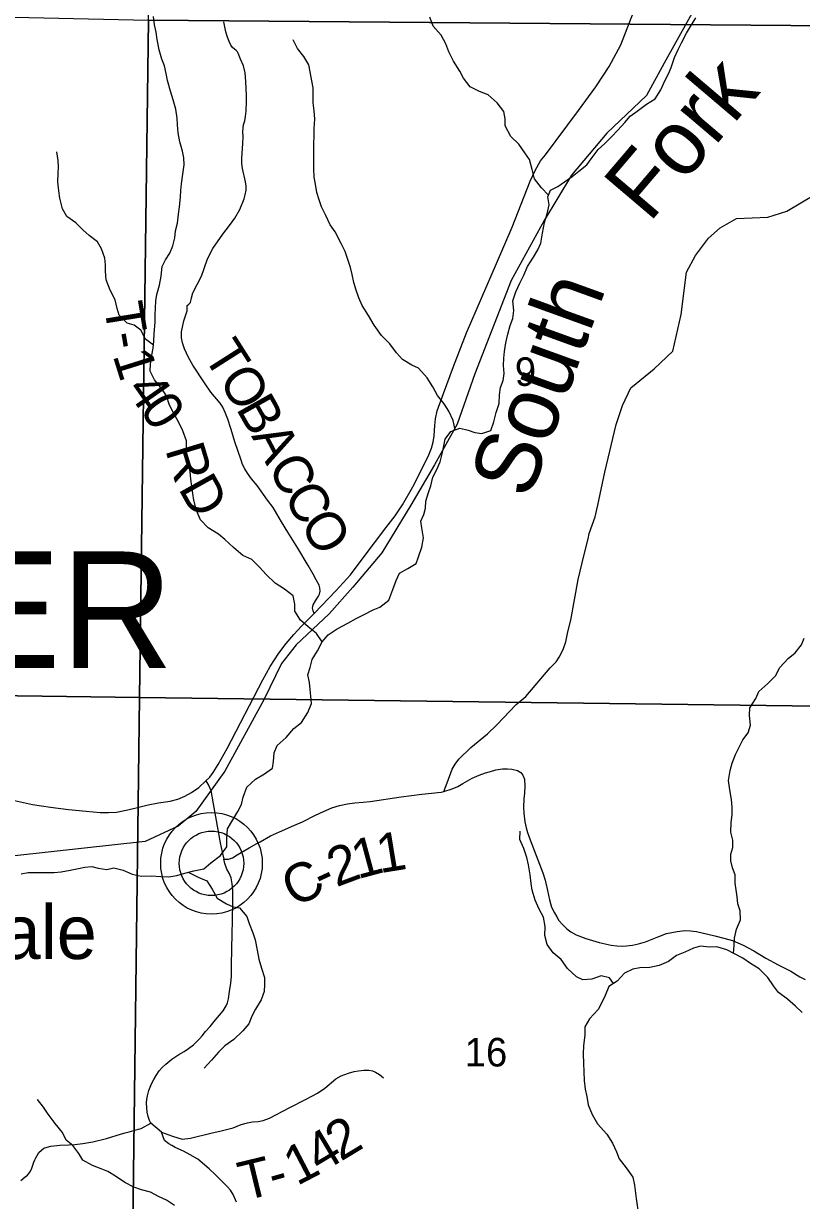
# Model space of a CAD drawing. Extents: x 0 to 191, y 0 to 55.
# Drawn here: x 144.373 to 144.942, y 19.478 to 20.34 of the extents above; entities that cross this region are included whole.
import ezdxf

# ---------------------------------------------------------------- set-up
doc = ezdxf.new("R2010")
doc.units = 0
for name, color, linetype in [('GM_X_Corporation', 7, 'Continuous'), ('GM_X_County_Road', 7, 'Continuous'), ('GM_X_County_Road_Text', 7, 'Continuous'), ('GM_X_Minor_River', 7, 'Continuous'), ('GM_X_Minor_River_Text', 7, 'Continuous'), ('GM_X_Rail_Line', 7, 'Continuous'), ('GM_X_Section_Text', 7, 'Continuous'), ('GM_X_State_Route', 7, 'Continuous'), ('GM_X_Township_Road', 7, 'Continuous'), ('GM_X_Township_Road_Text', 7, 'Continuous'), ('GM_X_Township_Text', 7, 'Continuous'), ('GM_X_Unincorporated', 7, 'Continuous'), ('GM_X_Unincorporated_Location', 7, 'Continuous'), ('GM_X_Unincorporated_Text', 7, 'Continuous')]:
    doc.layers.add(name, color=color, linetype=linetype)

msp = doc.modelspace()

# ---------------------------------------------------------------- linework, layer by layer
at = {"layer": 'GM_X_Corporation'}
for points in [[(144.46967, 20.84688), (144.50909, 20.84639), (145.00275, 20.8397), (144.99311, 20.33823), (144.46404, 20.34281)], [(143.94854, 20.35417), (144.46404, 20.34281), (144.45738, 19.84668), (143.93984, 19.85386)], [(144.99311, 20.33823), (144.97358, 19.84025), (144.45738, 19.84668), (144.46404, 20.34281)], [(143.93984, 19.85386), (144.45738, 19.84668), (144.45116, 19.34394), (143.93686, 19.34982)], [(144.45738, 19.84668), (144.97358, 19.84025), (144.96449, 19.34012), (144.45116, 19.34394)]]:
    msp.add_lwpolyline(points, close=True, dxfattribs=at)
at = {"layer": 'GM_X_County_Road'}
for points in [[(144.51916, 19.72846), (144.52255, 19.72841), (144.52549, 19.72935), (144.52896, 19.73142), (144.53767, 19.73656), (144.54339, 19.73982), (144.54585, 19.74105), (144.55338, 19.74532), (144.55989, 19.74844), (144.57031, 19.75293), (144.57687, 19.75579), (144.58628, 19.76058), (144.59209, 19.76335), (144.59825, 19.76595), (144.60379, 19.76766), (144.6096, 19.76885), (144.61518, 19.76951), (144.62121, 19.77008), (144.62636, 19.77065), (144.64901, 19.77391), (144.66401, 19.77585), (144.67831, 19.77752), (144.68023, 19.77791), (144.68642, 19.77973), (144.69036, 19.7816), (144.69425, 19.78381), (144.70101, 19.78755), (144.7061, 19.78991), (144.71075, 19.79155), (144.71446, 19.79262), (144.7182, 19.79371), (144.72308, 19.79449), (144.72681, 19.79457), (144.73012, 19.7942), (144.73407, 19.79334), (144.73665, 19.7919), (144.73808, 19.78979), (144.73917, 19.78687), (144.73944, 19.78173), (144.73917, 19.77674), (144.73888, 19.77258), (144.73859, 19.7664), (144.73881, 19.76209), (144.73954, 19.75571), (144.74055, 19.75118), (144.74141, 19.74796), (144.74267, 19.74434), (144.74654, 19.73422), (144.75037, 19.72456), (144.75268, 19.71841), (144.75434, 19.71303), (144.75621, 19.70543), (144.75756, 19.69848), (144.75902, 19.69315), (144.76114, 19.68897), (144.7629, 19.6861), (144.76451, 19.68343), (144.76713, 19.68046), (144.7703, 19.67739), (144.77327, 19.67513), (144.77709, 19.67291), (144.78424, 19.67035), (144.79386, 19.66722), (144.80276, 19.66536), (144.80689, 19.66481), (144.81117, 19.66461), (144.81404, 19.66491), (144.81822, 19.66541), (144.8228, 19.66642), (144.82788, 19.66793), (144.83649, 19.6712), (144.84333, 19.67382), (144.85103, 19.67548), (144.85657, 19.67603), (144.8607, 19.67598), (144.86513, 19.67543), (144.87872, 19.67226), (144.88526, 19.67055), (144.89155, 19.66873), (144.89936, 19.66541), (144.90716, 19.66123), (144.91587, 19.65585), (144.92493, 19.65107), (144.93414, 19.64644), (144.94083, 19.64216), (144.94481, 19.64014)], [(144.50606, 19.78563), (144.50819, 19.78212), (144.50964, 19.7786), (144.51144, 19.76876), (144.51656, 19.74035), (144.51807, 19.73348), (144.51916, 19.72846)]]:
    msp.add_lwpolyline(points, dxfattribs=at)
at = {"layer": 'GM_X_Minor_River'}
for points in [[(144.59111, 19.88743), (144.58692, 19.89352), (144.581, 19.89858), (144.57527, 19.90327), (144.57122, 19.91006), (144.57117, 19.91499), (144.56997, 19.92105), (144.56348, 19.9261), (144.55681, 19.9304), (144.55012, 19.93678), (144.54533, 19.94205), (144.53959, 19.94768), (144.53312, 19.95065), (144.52625, 19.95646), (144.51994, 19.96247), (144.51516, 19.9664), (144.50773, 19.97088), (144.50218, 19.97671), (144.49927, 19.9837), (144.49711, 19.99126), (144.49649, 19.99619), (144.49568, 20.00111), (144.49506, 20.00661), (144.49443, 20.0123), (144.49324, 20.01779), (144.49185, 20.02365), (144.49174, 20.03466), (144.4892, 20.04203), (144.48611, 20.04807), (144.48225, 20.05505), (144.47935, 20.0609), (144.47719, 20.06771), (144.47373, 20.0728), (144.46836, 20.07938), (144.46527, 20.0858), (144.46541, 20.09074), (144.46648, 20.09739), (144.46737, 20.10252), (144.46788, 20.10765), (144.4682, 20.11334), (144.46888, 20.12151), (144.46901, 20.12682), (144.46915, 20.13176), (144.46947, 20.13707), (144.47018, 20.14182), (144.472, 20.14867), (144.47326, 20.15533), (144.47413, 20.16235), (144.47655, 20.16712), (144.47952, 20.17209), (144.48174, 20.17742), (144.48319, 20.18332), (144.4839, 20.18845), (144.48516, 20.19415), (144.48604, 20.20061), (144.48674, 20.20612), (144.48743, 20.21315), (144.48776, 20.2179), (144.48809, 20.22283), (144.48915, 20.22986), (144.49003, 20.2367), (144.48978, 20.24182), (144.48898, 20.24675), (144.48701, 20.25356), (144.48562, 20.26018), (144.48537, 20.26606), (144.48513, 20.27099), (144.48411, 20.27762), (144.48215, 20.28443), (144.48019, 20.29067), (144.47803, 20.29862), (144.47684, 20.30373), (144.47564, 20.30922), (144.47389, 20.31413), (144.47193, 20.32094), (144.47033, 20.32851), (144.46952, 20.33401), (144.46852, 20.33931), (144.4677, 20.34537)], [(144.75678, 20.21462), (144.75167, 20.22004), (144.74649, 20.22663), (144.74491, 20.23325), (144.74294, 20.24063), (144.73948, 20.24553), (144.73506, 20.25194), (144.72932, 20.25757), (144.72507, 20.2653), (144.72502, 20.27043), (144.72421, 20.27592), (144.71922, 20.28213), (144.71272, 20.28795), (144.70626, 20.29035), (144.6996, 20.29388), (144.69461, 20.30028), (144.69191, 20.30538), (144.68729, 20.31273), (144.684, 20.31952), (144.68166, 20.32538), (144.67838, 20.33161), (144.67244, 20.33838), (144.66992, 20.3448)], [(144.7243, 20.0839), (144.72386, 20.08978), (144.72418, 20.0951), (144.7247, 20.10003), (144.72558, 20.10649), (144.72703, 20.11277), (144.72867, 20.11924), (144.7307, 20.12419), (144.73158, 20.13009), (144.73075, 20.13729), (144.73296, 20.14376), (144.73592, 20.15024), (144.7387, 20.15596), (144.74147, 20.16244), (144.74595, 20.16913), (144.74892, 20.17447), (144.75114, 20.17943), (144.75239, 20.18684), (144.75382, 20.19464), (144.75584, 20.20092), (144.75729, 20.20758), (144.75628, 20.21345), (144.75832, 20.21821), (144.76359, 20.22092), (144.76867, 20.2242), (144.77412, 20.22824), (144.779, 20.23209), (144.78482, 20.23689), (144.78874, 20.24205), (144.79322, 20.24798), (144.7981, 20.25239), (144.80297, 20.25719), (144.80766, 20.26217), (144.81271, 20.26772), (144.81664, 20.27251), (144.82171, 20.27597), (144.82848, 20.28117), (144.83487, 20.28522), (144.83916, 20.29171), (144.84193, 20.29838), (144.84472, 20.30335), (144.84675, 20.30811), (144.84914, 20.31534), (144.85173, 20.32125), (144.85414, 20.32621), (144.85785, 20.33308), (144.86083, 20.33804), (144.86474, 20.34453)], [(144.68859, 20.04272), (144.68717, 20.04956), (144.68388, 20.05636), (144.68041, 20.06182), (144.67562, 20.06785), (144.67214, 20.07426), (144.6681, 20.08086), (144.66159, 20.08781), (144.65683, 20.09004), (144.64997, 20.09434), (144.64557, 20.09922), (144.64058, 20.10563), (144.63464, 20.11183), (144.62926, 20.11936), (144.62503, 20.12634), (144.62041, 20.13369), (144.61808, 20.13936), (144.61612, 20.14503), (144.61436, 20.1507), (144.61317, 20.15657), (144.61179, 20.16168), (144.61022, 20.1666), (144.60807, 20.17322), (144.60517, 20.17926), (144.60073, 20.18775), (144.59707, 20.19284), (144.59379, 20.19963), (144.59069, 20.20605), (144.58893, 20.21116), (144.58736, 20.21645), (144.58617, 20.22251), (144.58536, 20.22763), (144.5851, 20.23408), (144.58498, 20.24584), (144.5851, 20.25267), (144.58524, 20.2576), (144.58537, 20.2633), (144.58567, 20.27032), (144.58523, 20.27639), (144.5846, 20.28226), (144.58449, 20.29308), (144.58349, 20.29819), (144.58248, 20.30482), (144.58129, 20.30993), (144.57782, 20.31615), (144.57302, 20.32198), (144.56993, 20.3284)], [(144.46758, 20.10465), (144.46181, 20.1091), (144.45833, 20.11571), (144.45356, 20.11926), (144.44844, 20.12073), (144.4425, 20.12674), (144.44113, 20.13166), (144.43955, 20.1379), (144.43607, 20.14508), (144.43296, 20.15245), (144.43251, 20.15889), (144.43247, 20.16363), (144.43204, 20.16837), (144.42969, 20.17537), (144.42661, 20.18027), (144.4207, 20.18495), (144.41592, 20.18927), (144.41075, 20.19434), (144.40427, 20.19901), (144.40099, 20.20448), (144.39921, 20.21243), (144.39839, 20.21774), (144.39776, 20.22437), (144.39789, 20.23044), (144.39802, 20.23519), (144.39779, 20.23993), (144.39696, 20.24637)], [(144.37082, 19.71754), (144.37592, 19.71854), (144.38254, 19.7186), (144.38917, 19.71848), (144.39504, 19.71854), (144.40015, 19.71897), (144.40657, 19.72037), (144.41148, 19.72137), (144.41753, 19.72238), (144.42245, 19.723), (144.42719, 19.72172), (144.43364, 19.72083), (144.43874, 19.72202), (144.44539, 19.72019), (144.45204, 19.71742), (144.45868, 19.71578), (144.46587, 19.71623), (144.47308, 19.71554), (144.47895, 19.71541), (144.48481, 19.71642), (144.49066, 19.71819), (144.49727, 19.71978), (144.50464, 19.72137), (144.5097, 19.72559), (144.51684, 19.73098), (144.52132, 19.73747), (144.52145, 19.74335), (144.52194, 19.75057), (144.52585, 19.75725), (144.52938, 19.76335), (144.53217, 19.76832), (144.53344, 19.77383), (144.53601, 19.78106), (144.54239, 19.78701), (144.54898, 19.79087), (144.5548, 19.79492), (144.55551, 19.79986), (144.55601, 19.80631), (144.55823, 19.81165), (144.5648, 19.8174), (144.57041, 19.82391), (144.57604, 19.82833), (144.5807, 19.83578), (144.58347, 19.84245), (144.58285, 19.84775), (144.58242, 19.85249), (144.5818, 19.85761), (144.5806, 19.86329), (144.58244, 19.86881), (144.5839, 19.87452), (144.58762, 19.881), (144.59115, 19.88749), (144.59564, 19.89266), (144.60222, 19.89709), (144.60994, 19.90115), (144.61596, 19.90463), (144.62143, 19.90715), (144.62839, 19.91102), (144.63329, 19.91297), (144.63987, 19.91797), (144.64282, 19.92578), (144.6454, 19.93244), (144.6478, 19.93778), (144.65383, 19.94126), (144.66004, 19.94473), (144.66169, 19.94968), (144.66408, 19.95673), (144.66534, 19.96357), (144.66412, 19.97096), (144.6635, 19.97589), (144.66554, 19.98065), (144.66681, 19.98541), (144.66695, 19.99053), (144.66897, 19.99681), (144.67062, 20.00176), (144.67226, 20.00804), (144.67486, 20.01319), (144.67763, 20.01929), (144.6789, 20.02519), (144.68016, 20.03089), (144.68125, 20.03584), (144.68535, 20.04157), (144.69196, 20.04392), (144.69803, 20.04246), (144.70297, 20.0408), (144.70809, 20.0401), (144.71469, 20.04225), (144.7169, 20.04853), (144.71853, 20.05538), (144.72074, 20.06205), (144.72086, 20.06831), (144.72175, 20.07382), (144.72378, 20.07877), (144.7243, 20.0839)], [(144.89219, 19.65935), (144.89278, 19.66535), (144.89311, 19.67048), (144.89455, 19.67713), (144.89732, 19.6838), (144.89707, 19.69044), (144.8955, 19.69574), (144.89507, 19.70085), (144.89426, 19.70578), (144.89345, 19.71089), (144.89339, 19.71696), (144.89163, 19.72207), (144.89044, 19.72718), (144.89039, 19.73211), (144.89185, 19.73687), (144.8918, 19.74237), (144.89041, 19.74823), (144.89053, 19.75507), (144.89123, 19.76076), (144.89136, 19.76646), (144.89073, 19.77195), (144.88952, 19.77915), (144.88851, 19.78597), (144.88994, 19.79338), (144.8914, 19.79871), (144.8938, 19.805), (144.89621, 19.80995), (144.89918, 19.81568), (144.9031, 19.82084), (144.90475, 19.82655), (144.90411, 19.83356), (144.90424, 19.83906), (144.90871, 19.84594), (144.91074, 19.85108), (144.91731, 19.85703), (144.92312, 19.86259), (144.92627, 19.8687), (144.93226, 19.87521), (144.93752, 19.87944), (144.94201, 19.88517), (144.94404, 19.89013)], [(144.80452, 19.63734), (144.80139, 19.64148), (144.79551, 19.64294), (144.78853, 19.64059), (144.78209, 19.63996), (144.77734, 19.64218), (144.77084, 19.64819), (144.76603, 19.65497), (144.7603, 19.65984), (144.75589, 19.66587), (144.75411, 19.67249), (144.75443, 19.67894), (144.75322, 19.68576), (144.75013, 19.6918), (144.74703, 19.69822), (144.74487, 19.70559), (144.74426, 19.71052), (144.74343, 19.71696), (144.74222, 19.72416), (144.74103, 19.72965), (144.73869, 19.73608), (144.73597, 19.74269), (144.7361, 19.74895)], [(144.49296, 19.71874), (144.50034, 19.71506), (144.50662, 19.71247), (144.51066, 19.70644), (144.51432, 19.69984), (144.52118, 19.69555), (144.52594, 19.69332), (144.53068, 19.69261), (144.53605, 19.6864), (144.5378, 19.6813), (144.54034, 19.67431), (144.54209, 19.66939), (144.54368, 19.66182), (144.54489, 19.655), (144.54666, 19.64857), (144.54901, 19.64158), (144.54906, 19.63646), (144.54873, 19.63152), (144.54652, 19.62543), (144.54224, 19.61855), (144.53964, 19.61341), (144.53743, 19.60788), (144.53313, 19.60253), (144.52656, 19.5962), (144.51998, 19.59177), (144.5153, 19.58698), (144.51025, 19.58124), (144.50482, 19.5753)], [(144.94252, 19.61616), (144.93774, 19.62066), (144.93182, 19.62572), (144.92514, 19.63059), (144.92149, 19.63548), (144.91745, 19.6417), (144.91114, 19.64809), (144.90466, 19.65201), (144.89913, 19.65574), (144.89304, 19.65891), (144.88733, 19.66189), (144.88011, 19.66409), (144.87462, 19.66384), (144.86818, 19.66454), (144.86289, 19.66316), (144.85667, 19.66025), (144.85045, 19.65772), (144.84463, 19.6533), (144.83784, 19.65057), (144.83104, 19.64899), (144.82366, 19.64872), (144.81855, 19.64791), (144.81253, 19.64482), (144.8071, 19.63907), (144.80108, 19.63503), (144.79831, 19.62855), (144.7959, 19.6234), (144.79311, 19.61825), (144.78693, 19.61136), (144.7834, 19.60563), (144.78346, 19.59938), (144.78259, 19.59197), (144.78228, 19.58552), (144.78235, 19.57888), (144.7826, 19.57262), (144.78286, 19.56617), (144.78368, 19.55992), (144.78487, 19.55462), (144.78588, 19.54837), (144.78879, 19.54138), (144.79265, 19.5346), (144.79954, 19.52689), (144.80378, 19.52029), (144.80668, 19.51406), (144.80863, 19.50896), (144.81362, 19.50237), (144.81861, 19.4956), (144.81981, 19.48973), (144.82105, 19.47988), (144.82268, 19.46813)], [(144.48314, 19.47475), (144.47723, 19.47867), (144.47133, 19.48145), (144.46543, 19.48462), (144.45897, 19.48626), (144.45327, 19.4881), (144.44661, 19.49163), (144.43993, 19.49631), (144.43422, 19.49966), (144.42946, 19.5017), (144.423, 19.50391), (144.41596, 19.50782), (144.41307, 19.51291), (144.40865, 19.51875), (144.40369, 19.52249), (144.40098, 19.52815), (144.3958, 19.53474), (144.39062, 19.54171), (144.38716, 19.54679), (144.38274, 19.55244)]]:
    msp.add_lwpolyline(points, dxfattribs=at)
at = {"layer": 'GM_X_Rail_Line'}
msp.add_lwpolyline([(144.86877, 20.36042), (144.84152, 20.31115), (144.82865, 20.28766), (144.79956, 20.25994), (144.77375, 20.22921), (144.75373, 20.19593), (144.72948, 20.15197), (144.70298, 20.08375), (144.68993, 20.04694), (144.67346, 20.01705), (144.65605, 19.98749), (144.63485, 19.95262), (144.61366, 19.92761), (144.59625, 19.90791), (144.57202, 19.88517), (144.56142, 19.87153), (144.54855, 19.845), (144.51979, 19.79271), (144.49859, 19.76315), (144.48572, 19.75254), (144.46149, 19.74117), (144.29718, 19.72319)], dxfattribs=at)
at = {"layer": 'GM_X_State_Route'}
msp.add_lwpolyline([(144.36602, 19.77129), (144.3792, 19.76849), (144.39238, 19.76642), (144.40556, 19.76479), (144.41838, 19.76344), (144.42858, 19.76254), (144.43481, 19.76245), (144.44049, 19.76281), (144.44898, 19.76452), (144.45593, 19.76624), (144.46378, 19.76822), (144.47136, 19.76949), (144.47994, 19.77075), (144.48545, 19.7722), (144.49059, 19.77436), (144.49547, 19.77716), (144.50097, 19.78086), (144.50606, 19.78563), (144.50892, 19.78844), (144.51135, 19.79187), (144.51514, 19.79774), (144.52173, 19.80948), (144.54782, 19.85976), (144.55315, 19.8695), (144.55938, 19.87907), (144.5647, 19.88638), (144.57039, 19.89297), (144.57599, 19.89902), (144.58519, 19.90823), (144.60117, 19.92493), (144.61191, 19.93657), (144.62121, 19.94894), (144.63782, 19.97097), (144.64468, 19.97963), (144.64992, 19.98785), (144.65741, 20.00094), (144.66707, 20.01989), (144.66932, 20.02441), (144.67122, 20.02928), (144.67248, 20.03379), (144.6732, 20.03831), (144.67357, 20.04598), (144.67411, 20.05076), (144.67546, 20.05663), (144.67997, 20.06936), (144.6872, 20.08904), (144.69685, 20.11377), (144.7187, 20.1645), (144.73034, 20.19113), (144.74334, 20.2248), (144.74716, 20.23265), (144.75111, 20.23961), (144.75454, 20.24421), (144.77882, 20.27662), (144.79146, 20.29386), (144.8013, 20.30866), (144.80975, 20.32456), (144.8226, 20.35729)], dxfattribs=at)
at = {"layer": 'GM_X_Township_Road'}
msp.add_line((144.47351, 19.52845), (144.46583, 19.53508), dxfattribs=at)
for points in [[(144.53565, 20.28754), (144.53518, 20.29776), (144.53473, 20.30419), (144.53356, 20.30935), (144.53144, 20.31419), (144.52977, 20.31858), (144.52925, 20.3196), (144.52819, 20.32061), (144.52689, 20.32147), (144.52547, 20.32261), (144.52425, 20.32431), (144.52307, 20.32704), (144.52177, 20.33029), (144.52075, 20.33411), (144.51981, 20.33777), (144.5192, 20.34139)], [(144.58519, 19.90823), (144.58456, 19.91022), (144.58417, 19.91213), (144.58461, 19.91457), (144.58619, 19.91753), (144.58853, 19.92087), (144.58918, 19.92233), (144.58968, 19.9247), (144.58943, 19.92701), (144.58886, 19.92902), (144.58685, 19.93288), (144.58461, 19.93703), (144.58086, 19.94341), (144.57329, 19.95598), (144.56603, 19.96775), (144.5614, 19.97532), (144.55808, 19.98113), (144.55527, 19.98589), (144.55126, 19.99114), (144.54363, 20.00184), (144.5395, 20.00678), (144.5365, 20.01098), (144.53462, 20.01423), (144.53293, 20.01742), (144.53181, 20.02048), (144.52937, 20.02755), (144.52749, 20.03318), (144.52424, 20.04382), (144.52199, 20.05058), (144.52005, 20.05546), (144.51836, 20.05921), (144.51654, 20.06215), (144.50972, 20.07022), (144.50509, 20.07704), (144.50203, 20.08148), (144.4994, 20.08574), (144.49659, 20.09018), (144.4934, 20.09581), (144.49033, 20.102), (144.48883, 20.10638), (144.4882, 20.11007), (144.4882, 20.11439), (144.48997, 20.12254), (144.49139, 20.12684), (144.49227, 20.12997), (144.49227, 20.13378), (144.49355, 20.13481), (144.49485, 20.13603), (144.49546, 20.13932), (144.49652, 20.14315), (144.50282, 20.1553), (144.50693, 20.16709), (144.50847, 20.17026), (144.51115, 20.17539), (144.51851, 20.186), (144.52339, 20.19238), (144.52713, 20.19771), (144.53079, 20.20405), (144.53408, 20.21198), (144.53478, 20.2147), (144.53547, 20.21816), (144.53543, 20.22109), (144.53502, 20.22422), (144.53295, 20.23405), (144.53246, 20.2378), (144.53234, 20.2417), (144.53315, 20.25235), (144.53331, 20.25723), (144.53307, 20.26101), (144.53323, 20.26382), (144.5336, 20.26601), (144.53453, 20.26894), (144.53506, 20.27219), (144.53555, 20.27601), (144.53583, 20.28345), (144.53565, 20.28754)], [(144.68023, 19.77791), (144.68268, 19.78419), (144.68628, 19.79422), (144.68849, 19.79787), (144.69122, 19.80166), (144.69991, 19.81001), (144.71214, 19.82014), (144.7191, 19.82666), (144.73326, 19.84154), (144.74022, 19.84744), (144.75802, 19.86855), (144.76243, 19.87292), (144.76464, 19.87614), (144.76622, 19.87892), (144.76781, 19.88252), (144.76949, 19.88746), (144.77102, 19.89475), (144.77318, 19.90334), (144.77846, 19.93314), (144.78302, 19.95138), (144.78585, 19.96284), (144.78667, 19.96673), (144.79113, 19.97902), (144.79286, 19.98746), (144.79804, 20.01184), (144.80648, 20.04658), (144.8109, 20.06059), (144.81704, 20.07345), (144.83412, 20.08727), (144.84794, 20.10032), (144.85409, 20.12719), (144.85792, 20.15829), (144.86445, 20.17038), (144.87405, 20.18305), (144.88249, 20.19054), (144.89439, 20.19744), (144.91743, 20.1984), (144.93125, 20.20282), (144.95048, 20.2144)], [(144.46583, 19.53508), (144.46469, 19.53703), (144.46373, 19.53993), (144.46315, 19.54314), (144.4628, 19.54618), (144.46267, 19.54983), (144.4628, 19.55255), (144.46329, 19.55497), (144.46434, 19.55893), (144.46623, 19.56395), (144.46791, 19.56707), (144.46966, 19.56997), (144.47182, 19.57336), (144.47402, 19.57587), (144.47662, 19.57824), (144.48106, 19.5819), (144.48629, 19.58537), (144.49021, 19.58761), (144.49338, 19.58981), (144.49689, 19.59241), (144.49914, 19.59456), (144.50125, 19.59685), (144.50323, 19.5991), (144.50587, 19.60209), (144.50908, 19.60587), (144.51304, 19.61058), (144.5159, 19.61401), (144.51867, 19.61726), (144.52078, 19.62087), (144.52175, 19.62316), (144.52254, 19.62602), (144.52338, 19.63134), (144.52421, 19.63745), (144.52478, 19.64265), (144.52487, 19.64973), (144.52505, 19.66363), (144.52531, 19.67273), (144.52566, 19.69614), (144.52588, 19.70155), (144.52588, 19.70573), (144.52531, 19.7103), (144.52443, 19.71466), (144.52316, 19.718), (144.52131, 19.72108), (144.51981, 19.72508), (144.51916, 19.72846)], [(144.47351, 19.52845), (144.4816, 19.52546), (144.48866, 19.52329), (144.49486, 19.52407), (144.50968, 19.52763), (144.51712, 19.5295), (144.52589, 19.53171), (144.53197, 19.53403), (144.53639, 19.5352), (144.54023, 19.53597), (144.54442, 19.53628), (144.54795, 19.53698), (144.55264, 19.53857), (144.56757, 19.5466), (144.57893, 19.55233), (144.5837, 19.55482), (144.58762, 19.55695), (144.5932, 19.56067), (144.60123, 19.56738), (144.60518, 19.56967), (144.61046, 19.57159), (144.61453, 19.57281), (144.61786, 19.57347), (144.62166, 19.57389), (144.62523, 19.57378), (144.62794, 19.57339), (144.63019, 19.57242), (144.63318, 19.57068), (144.63609, 19.56831)], [(144.37059, 19.49305), (144.37382, 19.49563), (144.37533, 19.49702), (144.37664, 19.49846), (144.37769, 19.4999), (144.37863, 19.50201), (144.38007, 19.50645), (144.38071, 19.50806), (144.38156, 19.50965), (144.38245, 19.51136), (144.38379, 19.51352), (144.38562, 19.51525), (144.38749, 19.51664), (144.38972, 19.51753), (144.39252, 19.51818), (144.39473, 19.5185), (144.39917, 19.5188), (144.40567, 19.51912), (144.41003, 19.51945), (144.41591, 19.52019), (144.42321, 19.52131), (144.4332, 19.52389), (144.44422, 19.52711), (144.44704, 19.52803), (144.44975, 19.5287), (144.45664, 19.53061), (144.45865, 19.5312), (144.46583, 19.53508)], [(144.52851, 19.47723), (144.52592, 19.48282), (144.52401, 19.48586), (144.52176, 19.48845), (144.51317, 19.4971), (144.5084, 19.50153), (144.50012, 19.50859), (144.49457, 19.51193), (144.48969, 19.51448), (144.48356, 19.51728), (144.48114, 19.5186), (144.47892, 19.51987), (144.47575, 19.52228), (144.47351, 19.52845)]]:
    msp.add_lwpolyline(points, dxfattribs=at)
at = {"layer": 'GM_X_Unincorporated'}
for radius in [0.0372, 0.02358]:
    msp.add_circle((144.51013, 19.72529), radius, dxfattribs=at)
at = {"layer": 'GM_X_Unincorporated_Location'}
msp.add_line((144.51013, 19.72529), (144.51013, 19.72529), dxfattribs=at)

# ---------------------------------------------------------------- texts
at = {"layer": 'GM_X_County_Road_Text'}
for s, rotation, p in [('1', 15.11545, (144.61715, 19.71359)), ('1', 9.30405, (144.63331, 19.71799)), ('2', 20.66202, (144.60147, 19.70764)), ('C', 26.69072, (144.57075, 19.69259)), ('-', 24.76696, (144.59137, 19.70296))]:
    msp.add_text(s, height=0.02841, rotation=rotation, dxfattribs=at).set_placement(p)
at = {"layer": 'GM_X_Minor_River_Text'}
for s, height, rotation, p in [('Fork', 0.047364, 49.627, (144.83049, 20.19351)), ('South', 0.047371, 70.11827, (144.74275, 19.99068))]:
    msp.add_text(s, height=height, rotation=rotation, dxfattribs=at).set_placement(p)
at = {"layer": 'GM_X_Section_Text'}
for s, height, p in [('9', 0.02093, (144.7322, 20.07487)), ('16', 0.020928, (144.69553, 19.57654))]:
    msp.add_text(s, height=height, rotation=0.00001, dxfattribs=at).set_placement(p)
at = {"layer": 'GM_X_Township_Road_Text'}
for s, rotation, p in [('T', 279.28901, (144.43124, 20.134)), ('-', 279.72834, (144.43471, 20.11279)), ('T', 302.44786, (144.50338, 20.09729)), ('1', 287.43729, (144.43766, 20.09725)), ('O', 301.65285, (144.51473, 20.07944)), ('4', 304.93976, (144.44706, 20.07209)), ('0', 303.61358, (144.45699, 20.05789)), ('B', 299.36584, (144.5277, 20.05842)), ('A', 297.88478, (144.53905, 20.03825)), ('R', 286.85739, (144.47613, 20.02829)), ('C', 298.15531, (144.55081, 20.01603)), ('D', 299.1739, (144.48545, 19.99994)), ('C', 299.81613, (144.56225, 19.99467)), ('O', 301.1375, (144.57422, 19.97381)), ('2', 31.11445, (144.60471, 19.50671)), ('4', 30.79419, (144.58965, 19.49773)), ('1', 27.5109, (144.5727, 19.48885)), ('T', 13.65729, (144.53398, 19.47805)), ('-', 15.90109, (144.55576, 19.48336))]:
    msp.add_text(s, height=0.02841, rotation=rotation, dxfattribs=at).set_placement(p)
at = {"layer": 'GM_X_Township_Text'}
msp.add_text('CENTER', height=0.085227, rotation=0.00001, dxfattribs=at).set_placement((144.01359, 19.86841))
at = {"layer": 'GM_X_Unincorporated_Text'}
msp.add_text('Fredericksdale', height=0.0394886, rotation=0.00001, dxfattribs=at).set_placement((144.07991, 19.65524))

doc.saveas('drawing.dxf')
